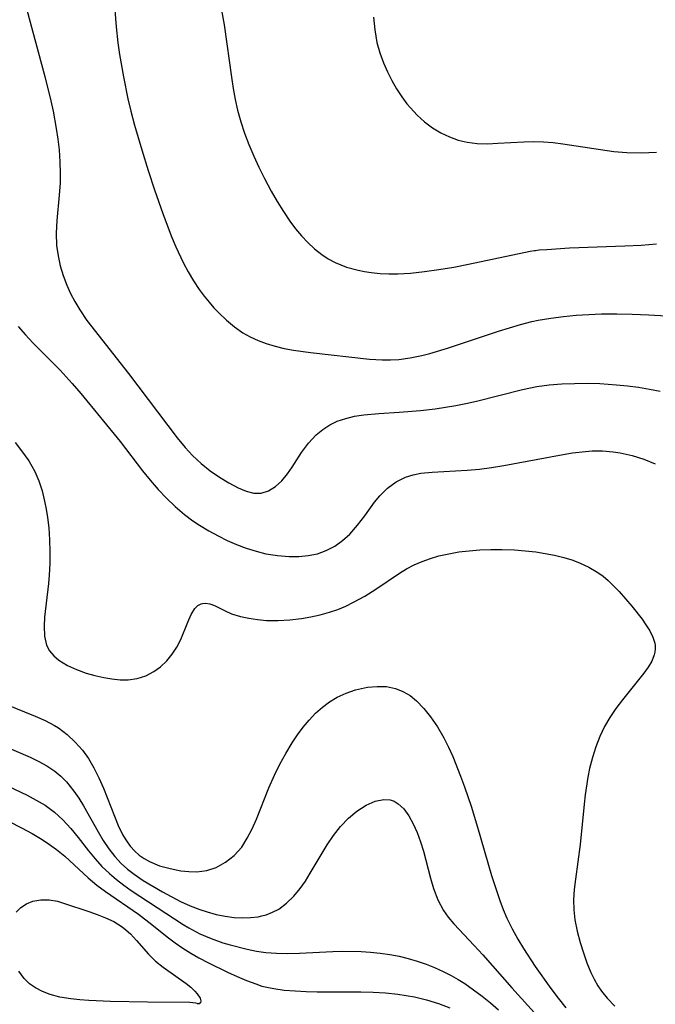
# Model space of a CAD drawing. Header units: metres. Extents: x 1073367 to 1082519, y 1569854 to 1574957.
# Tile 520 of 656: x 1077772 to 1077866, y 1573761 to 1573907. Entities that reach past the tile are written whole.
import ezdxf

# ---------------------------------------------------------------- set-up
doc = ezdxf.new("R2010")
doc.units = ezdxf.units.M
doc.layers.add('CGG_CurvaNivelLidar_v1', color=253, linetype='Continuous', lineweight=30)

msp = doc.modelspace()

# ---------------------------------------------------------------- linework, layer by layer
at = {"layer": 'CGG_CurvaNivelLidar_v1'}
for p, q in [((1077800.726, 1573915.715, 72.5), (1077802.4337, 1573906.2099, 72.5)), ((1077785.8394, 1573913.5006, 72), (1077786.4195, 1573905.9109, 72)), ((1077772.1931, 1573912.1251, 71.5), (1077775.8833, 1573898.5257, 71.5)), ((1077824.5646, 1573907.3587, 73), (1077824.7533, 1573905.4439, 73)), ((1077786.4195, 1573905.9109, 72), (1077786.6881, 1573903.5362, 72)), ((1077802.4337, 1573906.2099, 72.5), (1077802.8499, 1573903.3878, 72.5)), ((1077824.7533, 1573905.4439, 73), (1077825.0813, 1573903.5724, 73)), ((1077786.6881, 1573903.5362, 72), (1077786.9402, 1573901.7872, 72)), ((1077802.8499, 1573903.3878, 72.5), (1077803.5058, 1573898.4562, 72.5)), ((1077825.0813, 1573903.5724, 73), (1077825.5052, 1573902.0545, 73)), ((1077786.9402, 1573901.7872, 72), (1077787.506, 1573898.5085, 72)), ((1077825.5052, 1573902.0545, 73), (1077826.0487, 1573900.5722, 73)), ((1077826.0487, 1573900.5722, 73), (1077826.6257, 1573899.2523, 73)), ((1077775.8833, 1573898.5257, 71.5), (1077776.7673, 1573894.9599, 71.5)), ((1077787.506, 1573898.5085, 72), (1077788.1797, 1573895.2464, 72)), ((1077803.5058, 1573898.4562, 72.5), (1077803.7631, 1573896.7804, 72.5)), ((1077826.6257, 1573899.2523, 73), (1077827.2724, 1573897.9643, 73)), ((1077827.2724, 1573897.9643, 73), (1077827.9864, 1573896.7157, 73)), ((1077803.7631, 1573896.7804, 72.5), (1077804.0582, 1573895.1586, 72.5)), ((1077827.9864, 1573896.7157, 73), (1077828.7692, 1573895.5169, 73)), ((1077828.7692, 1573895.5169, 73), (1077829.5213, 1573894.5081, 73)), ((1077776.7673, 1573894.9599, 71.5), (1077777.0975, 1573893.4211, 71.5)), ((1077788.1797, 1573895.2464, 72), (1077788.6092, 1573893.4331, 72)), ((1077804.0582, 1573895.1586, 72.5), (1077804.4177, 1573893.5531, 72.5)), ((1077829.5213, 1573894.5081, 73), (1077830.026, 1573893.8986, 73)), ((1077777.0975, 1573893.4211, 71.5), (1077777.5591, 1573890.8524, 71.5)), ((1077788.6092, 1573893.4331, 72), (1077789.1593, 1573891.3451, 72)), ((1077804.4177, 1573893.5531, 72.5), (1077804.8969, 1573891.8437, 72.5)), ((1077830.026, 1573893.8986, 73), (1077831.0452, 1573892.8216, 73)), ((1077831.0452, 1573892.8216, 73), (1077832.1456, 1573891.8404, 73)), ((1077789.1593, 1573891.3451, 72), (1077790.2286, 1573887.6755, 72)), ((1077804.8969, 1573891.8437, 72.5), (1077805.4615, 1573890.1575, 72.5)), ((1077832.1456, 1573891.8404, 73), (1077833.3173, 1573890.9625, 73)), ((1077777.5591, 1573890.8524, 71.5), (1077777.7903, 1573889.2709, 71.5)), ((1077805.4615, 1573890.1575, 72.5), (1077806.1143, 1573888.4522, 72.5)), ((1077833.3173, 1573890.9625, 73), (1077834.555, 1573890.2016, 73)), ((1077834.555, 1573890.2016, 73), (1077835.81, 1573889.5944, 73)), ((1077777.7903, 1573889.2709, 71.5), (1077777.9735, 1573887.6895, 71.5)), ((1077806.1143, 1573888.4522, 72.5), (1077806.8286, 1573886.7672, 72.5)), ((1077835.81, 1573889.5944, 73), (1077837.1146, 1573889.1224, 73)), ((1077837.1146, 1573889.1224, 73), (1077838.4613, 1573888.7992, 73)), ((1077838.4613, 1573888.7992, 73), (1077839.9443, 1573888.627, 73)), ((1077839.9443, 1573888.627, 73), (1077841.4588, 1573888.5939, 73)), ((1077841.4588, 1573888.5939, 73), (1077842.9964, 1573888.6509, 73)), ((1077842.9964, 1573888.6509, 73), (1077846.8153, 1573888.8926, 73)), ((1077846.8153, 1573888.8926, 73), (1077848.3014, 1573888.923, 73)), ((1077848.3014, 1573888.923, 73), (1077849.7283, 1573888.8745, 73)), ((1077849.7283, 1573888.8745, 73), (1077851.1593, 1573888.7586, 73)), ((1077851.1593, 1573888.7586, 73), (1077852.5936, 1573888.5914, 73)), ((1077852.5936, 1573888.5914, 73), (1077860.1716, 1573887.4458, 73)), ((1077777.9735, 1573887.6895, 71.5), (1077778.1098, 1573885.9242, 71.5)), ((1077790.2286, 1573887.6755, 72), (1077791.1807, 1573884.6065, 72)), ((1077806.8286, 1573886.7672, 72.5), (1077807.5945, 1573885.1018, 72.5)), ((1077860.1716, 1573887.4458, 73), (1077862.0955, 1573887.2822, 73)), ((1077862.0955, 1573887.2822, 73), (1077864.2341, 1573887.2433, 73)), ((1077864.2341, 1573887.2433, 73), (1077866.4787, 1573887.3578, 73)), ((1077778.1098, 1573885.9242, 71.5), (1077778.1601, 1573884.1645, 71.5)), ((1077778.1601, 1573884.1645, 71.5), (1077778.1264, 1573882.7728, 71.5)), ((1077791.1807, 1573884.6065, 72), (1077792.1095, 1573881.7506, 72)), ((1077807.5945, 1573885.1018, 72.5), (1077808.4071, 1573883.4581, 72.5)), ((1077778.1264, 1573882.7728, 71.5), (1077777.9881, 1573880.9577, 71.5)), ((1077808.4071, 1573883.4581, 72.5), (1077809.4061, 1573881.5843, 72.5)), ((1077777.9881, 1573880.9577, 71.5), (1077777.6243, 1573877.2172, 71.5)), ((1077792.1095, 1573881.7506, 72), (1077793.3313, 1573878.2536, 72)), ((1077809.4061, 1573881.5843, 72.5), (1077810.285, 1573880.0538, 72.5)), ((1077810.285, 1573880.0538, 72.5), (1077811.2086, 1573878.5612, 72.5)), ((1077793.3313, 1573878.2536, 72), (1077794.6071, 1573874.9551, 72)), ((1077811.2086, 1573878.5612, 72.5), (1077812.1842, 1573877.1187, 72.5)), ((1077777.6243, 1573877.2172, 71.5), (1077777.5419, 1573875.3588, 71.5)), ((1077812.1842, 1573877.1187, 72.5), (1077813.0161, 1573876.0035, 72.5)), ((1077777.5419, 1573875.3588, 71.5), (1077777.6171, 1573873.5234, 71.5)), ((1077813.0161, 1573876.0035, 72.5), (1077813.8946, 1573874.9416, 72.5)), ((1077794.6071, 1573874.9551, 72), (1077795.288, 1573873.3324, 72)), ((1077813.8946, 1573874.9416, 72.5), (1077814.8271, 1573873.9459, 72.5)), ((1077814.8271, 1573873.9459, 72.5), (1077815.8272, 1573873.0251, 72.5)), ((1077864.2092, 1573873.5779, 72.5), (1077866.4696, 1573873.7518, 72.5)), ((1077777.6171, 1573873.5234, 71.5), (1077777.8347, 1573871.9651, 71.5)), ((1077795.288, 1573873.3324, 72), (1077796.3593, 1573871.0097, 72)), ((1077815.8272, 1573873.0251, 72.5), (1077816.8878, 1573872.1936, 72.5)), ((1077816.8878, 1573872.1936, 72.5), (1077817.8651, 1573871.547, 72.5)), ((1077838.6481, 1573870.7261, 72.5), (1077847.7902, 1573872.6481, 72.5)), ((1077847.7902, 1573872.6481, 72.5), (1077848.4104, 1573872.7567, 72.5)), ((1077848.4104, 1573872.7567, 72.5), (1077848.5, 1573872.7465, 72.5)), ((1077848.5, 1573872.7465, 72.5), (1077848.5388, 1573872.7748, 72.5)), ((1077848.5388, 1573872.7748, 72.5), (1077849.1043, 1573872.852, 72.5)), ((1077849.1043, 1573872.852, 72.5), (1077850.2534, 1573872.9434, 72.5)), ((1077850.2534, 1573872.9434, 72.5), (1077853.5792, 1573873.1434, 72.5)), ((1077853.5792, 1573873.1434, 72.5), (1077861.7778, 1573873.4598, 72.5)), ((1077861.7778, 1573873.4598, 72.5), (1077864.2092, 1573873.5779, 72.5)), ((1077777.8347, 1573871.9651, 71.5), (1077778.1639, 1573870.4948, 71.5)), ((1077796.3593, 1573871.0097, 72), (1077797.0946, 1573869.626, 72)), ((1077817.8651, 1573871.547, 72.5), (1077818.889, 1573870.9882, 72.5)), ((1077818.889, 1573870.9882, 72.5), (1077820.5484, 1573870.3178, 72.5)), ((1077836.4639, 1573870.3188, 72.5), (1077838.6481, 1573870.7261, 72.5)), ((1077778.1639, 1573870.4948, 71.5), (1077778.5995, 1573869.0476, 71.5)), ((1077797.0946, 1573869.626, 72), (1077797.892, 1573868.2845, 72)), ((1077820.5484, 1573870.3178, 72.5), (1077822.2945, 1573869.8383, 72.5)), ((1077822.2945, 1573869.8383, 72.5), (1077823.25, 1573869.6484, 72.5)), ((1077823.25, 1573869.6484, 72.5), (1077824.2201, 1573869.4999, 72.5)), ((1077824.2201, 1573869.4999, 72.5), (1077825.5296, 1573869.3638, 72.5)), ((1077825.5296, 1573869.3638, 72.5), (1077826.8552, 1573869.2955, 72.5)), ((1077826.8552, 1573869.2955, 72.5), (1077828.1921, 1573869.2949, 72.5)), ((1077828.1921, 1573869.2949, 72.5), (1077830.0239, 1573869.4074, 72.5)), ((1077830.0239, 1573869.4074, 72.5), (1077832.1082, 1573869.6459, 72.5)), ((1077832.1082, 1573869.6459, 72.5), (1077834.2445, 1573869.9514, 72.5)), ((1077834.2445, 1573869.9514, 72.5), (1077836.4639, 1573870.3188, 72.5)), ((1077778.5995, 1573869.0476, 71.5), (1077779.1356, 1573867.6295, 71.5)), ((1077797.892, 1573868.2845, 72), (1077798.7503, 1573866.9898, 72)), ((1077779.1356, 1573867.6295, 71.5), (1077779.6903, 1573866.4051, 71.5)), ((1077779.6903, 1573866.4051, 71.5), (1077780.3118, 1573865.2087, 71.5)), ((1077798.7503, 1573866.9898, 72), (1077799.4582, 1573866.0236, 72)), ((1077780.3118, 1573865.2087, 71.5), (1077781.0464, 1573863.9619, 71.5)), ((1077799.4582, 1573866.0236, 72), (1077800.2048, 1573865.0943, 72)), ((1077800.2048, 1573865.0943, 72), (1077800.9109, 1573864.2916, 72)), ((1077781.0464, 1573863.9619, 71.5), (1077782.1054, 1573862.42, 71.5)), ((1077800.9109, 1573864.2916, 72), (1077801.6448, 1573863.521, 72)), ((1077801.6448, 1573863.521, 72), (1077802.7693, 1573862.4464, 72)), ((1077782.1054, 1573862.42, 71.5), (1077788.2493, 1573854.5634, 71.5)), ((1077802.7693, 1573862.4464, 72), (1077803.9531, 1573861.4586, 72)), ((1077846.366, 1573861.8202, 72), (1077848.0119, 1573862.2368, 72)), ((1077848.0119, 1573862.2368, 72), (1077848.9672, 1573862.4432, 72)), ((1077848.9672, 1573862.4432, 72), (1077850.8246, 1573862.7675, 72)), ((1077850.8246, 1573862.7675, 72), (1077852.6966, 1573863.0105, 72)), ((1077852.6966, 1573863.0105, 72), (1077854.5795, 1573863.1868, 72)), ((1077854.5795, 1573863.1868, 72), (1077856.4704, 1573863.3057, 72)), ((1077856.4704, 1573863.3057, 72), (1077858.367, 1573863.3716, 72)), ((1077858.367, 1573863.3716, 72), (1077860.5981, 1573863.3765, 72)), ((1077860.5981, 1573863.3765, 72), (1077862.8988, 1573863.3214, 72)), ((1077862.8988, 1573863.3214, 72), (1077865.3548, 1573863.2233, 72)), ((1077865.3548, 1573863.2233, 72), (1077870.3266, 1573862.9512, 72)), ((1077771.9308, 1573861.4948, 71), (1077772.9848, 1573860.2763, 71)), ((1077803.9531, 1573861.4586, 72), (1077805.2089, 1573860.5831, 72)), ((1077805.2089, 1573860.5831, 72), (1077806.3162, 1573859.9584, 72)), ((1077835.553, 1573858.3266, 72), (1077843.1038, 1573860.8359, 72)), ((1077843.1038, 1573860.8359, 72), (1077846.366, 1573861.8202, 72)), ((1077772.9848, 1573860.2763, 71), (1077774.081, 1573859.0911, 71)), ((1077774.081, 1573859.0911, 71), (1077778.1219, 1573855.0324, 71)), ((1077806.3162, 1573859.9584, 72), (1077807.4742, 1573859.4236, 72)), ((1077807.4742, 1573859.4236, 72), (1077808.6745, 1573858.9723, 72)), ((1077808.6745, 1573858.9723, 72), (1077809.9905, 1573858.5778, 72)), ((1077809.9905, 1573858.5778, 72), (1077811.3369, 1573858.2602, 72)), ((1077811.3369, 1573858.2602, 72), (1077812.7059, 1573858.0087, 72)), ((1077812.7059, 1573858.0087, 72), (1077815.248, 1573857.663, 72)), ((1077815.248, 1573857.663, 72), (1077823.9944, 1573856.695, 72)), ((1077832.901, 1573857.532, 72), (1077835.553, 1573858.3266, 72)), ((1077823.9944, 1573856.695, 72), (1077825.8618, 1573856.5794, 72)), ((1077825.8618, 1573856.5794, 72), (1077827.0919, 1573856.5716, 72)), ((1077827.0919, 1573856.5716, 72), (1077828.317, 1573856.6367, 72)), ((1077828.317, 1573856.6367, 72), (1077830.0163, 1573856.8641, 72)), ((1077830.0163, 1573856.8641, 72), (1077831.7064, 1573857.221, 72)), ((1077831.7064, 1573857.221, 72), (1077832.901, 1573857.532, 72)), ((1077778.1219, 1573855.0324, 71), (1077779.0551, 1573854.0532, 71)), ((1077779.0551, 1573854.0532, 71), (1077779.9393, 1573853.0788, 71)), ((1077788.2493, 1573854.5634, 71.5), (1077795.4808, 1573845.006, 71.5)), ((1077779.9393, 1573853.0788, 71), (1077781.2068, 1573851.6072, 71)), ((1077839.8461, 1573850.447, 71.5), (1077846.6266, 1573852.182, 71.5)), ((1077846.6266, 1573852.182, 71.5), (1077848.7639, 1573852.611, 71.5)), ((1077848.7639, 1573852.611, 71.5), (1077850.6086, 1573852.8607, 71.5)), ((1077850.6086, 1573852.8607, 71.5), (1077852.4669, 1573853.0148, 71.5)), ((1077852.4669, 1573853.0148, 71.5), (1077854.3346, 1573853.0911, 71.5)), ((1077854.3346, 1573853.0911, 71.5), (1077856.2079, 1573853.1007, 71.5)), ((1077856.2079, 1573853.1007, 71.5), (1077858.0835, 1573853.0488, 71.5)), ((1077858.0835, 1573853.0488, 71.5), (1077860.561, 1573852.8837, 71.5)), ((1077860.561, 1573852.8837, 71.5), (1077862.1923, 1573852.7173, 71.5)), ((1077862.1923, 1573852.7173, 71.5), (1077863.8184, 1573852.5066, 71.5)), ((1077863.8184, 1573852.5066, 71.5), (1077865.4368, 1573852.2484, 71.5)), ((1077865.4368, 1573852.2484, 71.5), (1077867.0442, 1573851.9358, 71.5)), ((1077781.2068, 1573851.6072, 71), (1077787.0156, 1573844.4851, 71)), ((1077838.2674, 1573850.0942, 71.5), (1077839.8461, 1573850.447, 71.5)), ((1077828.3915, 1573848.8267, 71.5), (1077831.5452, 1573849.0876, 71.5)), ((1077831.5452, 1573849.0876, 71.5), (1077833.7127, 1573849.3373, 71.5)), ((1077833.7127, 1573849.3373, 71.5), (1077836.755, 1573849.8034, 71.5)), ((1077836.755, 1573849.8034, 71.5), (1077838.2674, 1573850.0942, 71.5)), ((1077818.0839, 1573846.9329, 71.5), (1077819.1991, 1573847.4803, 71.5)), ((1077819.1991, 1573847.4803, 71.5), (1077820.4523, 1573847.9079, 71.5)), ((1077820.4523, 1573847.9079, 71.5), (1077821.77, 1573848.2089, 71.5)), ((1077821.77, 1573848.2089, 71.5), (1077823.1377, 1573848.4159, 71.5)), ((1077823.1377, 1573848.4159, 71.5), (1077825.3447, 1573848.6236, 71.5)), ((1077825.3447, 1573848.6236, 71.5), (1077828.3915, 1573848.8267, 71.5)), ((1077816.094, 1573845.4643, 71.5), (1077817.0465, 1573846.2562, 71.5)), ((1077817.0465, 1573846.2562, 71.5), (1077818.0839, 1573846.9329, 71.5)), ((1077787.0156, 1573844.4851, 71), (1077790.3511, 1573840.1554, 71)), ((1077795.4808, 1573845.006, 71.5), (1077796.6681, 1573843.5777, 71.5)), ((1077814.9249, 1573844.2078, 71.5), (1077816.094, 1573845.4643, 71.5)), ((1077771.4708, 1573844.3055, 70.5), (1077772.4301, 1573843.1183, 70.5)), ((1077772.4301, 1573843.1183, 70.5), (1077773.4907, 1573841.6171, 70.5)), ((1077796.6681, 1573843.5777, 71.5), (1077797.7517, 1573842.4085, 71.5)), ((1077813.9037, 1573842.8293, 71.5), (1077814.9249, 1573844.2078, 71.5)), ((1077854.046, 1573842.7835, 71), (1077855.9673, 1573843.0132, 71)), ((1077855.9673, 1573843.0132, 71), (1077856.9528, 1573843.0803, 71)), ((1077856.9528, 1573843.0803, 71), (1077858.4711, 1573843.0927, 71)), ((1077858.4711, 1573843.0927, 71), (1077860.0543, 1573842.9668, 71)), ((1077773.4907, 1573841.6171, 70.5), (1077774.3869, 1573840.032, 70.5)), ((1077797.7517, 1573842.4085, 71.5), (1077799.0468, 1573841.1962, 71.5)), ((1077812.5378, 1573840.6916, 71.5), (1077813.9037, 1573842.8293, 71.5)), ((1077843.8928, 1573840.9121, 71), (1077852.1173, 1573842.4655, 71)), ((1077852.1173, 1573842.4655, 71), (1077854.046, 1573842.7835, 71)), ((1077860.0543, 1573842.9668, 71), (1077861.1176, 1573842.8039, 71)), ((1077861.1176, 1573842.8039, 71), (1077862.8818, 1573842.4022, 71)), ((1077862.8818, 1573842.4022, 71), (1077864.6171, 1573841.8584, 71)), ((1077864.6171, 1573841.8584, 71), (1077866.3177, 1573841.1849, 71)), ((1077790.3511, 1573840.1554, 71), (1077791.4719, 1573838.7378, 71)), ((1077799.0468, 1573841.1962, 71.5), (1077800.387, 1573840.1259, 71.5)), ((1077800.387, 1573840.1259, 71.5), (1077801.7589, 1573839.1725, 71.5)), ((1077811.8432, 1573839.6843, 71.5), (1077812.5378, 1573840.6916, 71.5)), ((1077833.241, 1573839.955, 71), (1077838.4646, 1573840.2083, 71)), ((1077838.4646, 1573840.2083, 71), (1077840.245, 1573840.3769, 71)), ((1077840.245, 1573840.3769, 71), (1077842.039, 1573840.6135, 71)), ((1077842.039, 1573840.6135, 71), (1077843.8928, 1573840.9121, 71)), ((1077774.3869, 1573840.032, 70.5), (1077774.981, 1573838.6263, 70.5)), ((1077791.4719, 1573838.7378, 71), (1077792.6397, 1573837.3672, 71)), ((1077801.7589, 1573839.1725, 71.5), (1077803.1303, 1573838.332, 71.5)), ((1077810.0244, 1573837.7922, 71.5), (1077810.9731, 1573838.651, 71.5)), ((1077810.9731, 1573838.651, 71.5), (1077811.8432, 1573839.6843, 71.5)), ((1077827.922, 1573838.4771, 71), (1077829.3161, 1573839.1842, 71)), ((1077829.3161, 1573839.1842, 71), (1077830.4198, 1573839.5375, 71)), ((1077830.4198, 1573839.5375, 71), (1077831.5776, 1573839.7713, 71)), ((1077831.5776, 1573839.7713, 71), (1077833.241, 1573839.955, 71)), ((1077774.981, 1573838.6263, 70.5), (1077775.454, 1573837.1614, 70.5)), ((1077792.6397, 1573837.3672, 71), (1077793.8777, 1573836.0636, 71)), ((1077803.1303, 1573838.332, 71.5), (1077804.5105, 1573837.6009, 71.5)), ((1077804.5105, 1573837.6009, 71.5), (1077805.6888, 1573837.1163, 71.5)), ((1077809.0068, 1573837.1616, 71.5), (1077810.0244, 1573837.7922, 71.5)), ((1077825.5026, 1573836.4226, 71), (1077826.6489, 1573837.5423, 71)), ((1077826.6489, 1573837.5423, 71), (1077827.922, 1573838.4771, 71)), ((1077775.454, 1573837.1614, 70.5), (1077775.8359, 1573835.6524, 70.5)), ((1077793.8777, 1573836.0636, 71), (1077795.1826, 1573834.8329, 71)), ((1077805.6888, 1573837.1163, 71.5), (1077806.8302, 1573836.8358, 71.5)), ((1077806.8302, 1573836.8358, 71.5), (1077807.9267, 1573836.8273, 71.5)), ((1077807.9267, 1573836.8273, 71.5), (1077809.0068, 1573837.1616, 71.5)), ((1077824.7277, 1573835.4865, 71), (1077825.5026, 1573836.4226, 71)), ((1077775.8359, 1573835.6524, 70.5), (1077776.0871, 1573834.436, 70.5)), ((1077776.0871, 1573834.436, 70.5), (1077776.29, 1573833.2021, 70.5)), ((1077795.1826, 1573834.8329, 71), (1077796.55, 1573833.6794, 71)), ((1077823.2677, 1573833.4877, 71), (1077824.7277, 1573835.4865, 71)), ((1077776.29, 1573833.2021, 70.5), (1077776.4666, 1573831.6645, 70.5)), ((1077796.55, 1573833.6794, 71), (1077797.816, 1573832.7308, 71)), ((1077822.1984, 1573832.0863, 71), (1077823.2677, 1573833.4877, 71)), ((1077776.4666, 1573831.6645, 70.5), (1077776.5844, 1573829.915, 70.5)), ((1077797.816, 1573832.7308, 71), (1077798.7938, 1573832.0771, 71)), ((1077798.7938, 1573832.0771, 71), (1077800.1495, 1573831.253, 71)), ((1077821.0349, 1573830.7736, 71), (1077822.1984, 1573832.0863, 71)), ((1077776.5844, 1573829.915, 70.5), (1077776.6284, 1573828.1566, 70.5)), ((1077800.1495, 1573831.253, 71), (1077801.5403, 1573830.4881, 71)), ((1077801.5403, 1573830.4881, 71), (1077802.8942, 1573829.8155, 71)), ((1077819.9708, 1573829.8003, 71), (1077821.0349, 1573830.7736, 71)), ((1077802.8942, 1573829.8155, 71), (1077804.2723, 1573829.2078, 71)), ((1077804.2723, 1573829.2078, 71), (1077805.7078, 1573828.6648, 71)), ((1077805.7078, 1573828.6648, 71), (1077807.1615, 1573828.2105, 71)), ((1077817.5702, 1573828.307, 71), (1077818.816, 1573828.9669, 71)), ((1077818.816, 1573828.9669, 71), (1077819.9708, 1573829.8003, 71)), ((1077838.7251, 1573828.3019, 70.5), (1077840.3321, 1573828.4228, 70.5)), ((1077840.3321, 1573828.4228, 70.5), (1077841.9521, 1573828.4784, 70.5)), ((1077841.9521, 1573828.4784, 70.5), (1077843.5791, 1573828.4749, 70.5)), ((1077843.5791, 1573828.4749, 70.5), (1077845.4457, 1573828.4038, 70.5)), ((1077776.6284, 1573828.1566, 70.5), (1077776.6044, 1573826.4003, 70.5)), ((1077807.1615, 1573828.2105, 71), (1077808.628, 1573827.856, 71)), ((1077808.628, 1573827.856, 71), (1077810.3597, 1573827.5818, 71)), ((1077810.3597, 1573827.5818, 71), (1077812.0819, 1573827.4538, 71)), ((1077812.0819, 1573827.4538, 71), (1077813.5035, 1573827.4586, 71)), ((1077813.5035, 1573827.4586, 71), (1077814.8917, 1573827.5823, 71)), ((1077814.8917, 1573827.5823, 71), (1077816.2654, 1573827.8572, 71)), ((1077816.2654, 1573827.8572, 71), (1077817.5702, 1573828.307, 71)), ((1077831.7827, 1573826.7084, 70.5), (1077832.9989, 1573827.1437, 70.5)), ((1077832.9989, 1573827.1437, 70.5), (1077834.2551, 1573827.5187, 70.5)), ((1077834.2551, 1573827.5187, 70.5), (1077835.7155, 1573827.8591, 70.5)), ((1077835.7155, 1573827.8591, 70.5), (1077837.208, 1573828.1173, 70.5)), ((1077837.208, 1573828.1173, 70.5), (1077838.7251, 1573828.3019, 70.5)), ((1077845.4457, 1573828.4038, 70.5), (1077847.0393, 1573828.2881, 70.5)), ((1077847.0393, 1573828.2881, 70.5), (1077848.6215, 1573828.1166, 70.5)), ((1077848.6215, 1573828.1166, 70.5), (1077850.0223, 1573827.9086, 70.5)), ((1077850.0223, 1573827.9086, 70.5), (1077851.4013, 1573827.6413, 70.5)), ((1077851.4013, 1573827.6413, 70.5), (1077852.7507, 1573827.3043, 70.5)), ((1077852.7507, 1573827.3043, 70.5), (1077853.9252, 1573826.9358, 70.5)), ((1077776.6044, 1573826.4003, 70.5), (1077776.5137, 1573824.6576, 70.5)), ((1077828.4065, 1573824.9659, 70.5), (1077829.4783, 1573825.6254, 70.5)), ((1077829.4783, 1573825.6254, 70.5), (1077830.6062, 1573826.2059, 70.5)), ((1077830.6062, 1573826.2059, 70.5), (1077831.7827, 1573826.7084, 70.5)), ((1077853.9252, 1573826.9358, 70.5), (1077855.0646, 1573826.5063, 70.5)), ((1077855.0646, 1573826.5063, 70.5), (1077856.4801, 1573825.8582, 70.5)), ((1077856.4801, 1573825.8582, 70.5), (1077857.8028, 1573825.0831, 70.5)), ((1077776.5137, 1573824.6576, 70.5), (1077776.409, 1573823.442, 70.5)), ((1077824.9013, 1573822.5903, 70.5), (1077828.4065, 1573824.9659, 70.5)), ((1077857.8028, 1573825.0831, 70.5), (1077858.5852, 1573824.5113, 70.5)), ((1077858.5852, 1573824.5113, 70.5), (1077859.3269, 1573823.8865, 70.5)), ((1077776.409, 1573823.442, 70.5), (1077775.8391, 1573818.4555, 70.5)), ((1077823.2881, 1573821.5788, 70.5), (1077824.9013, 1573822.5903, 70.5)), ((1077859.3269, 1573823.8865, 70.5), (1077859.9887, 1573823.2672, 70.5)), ((1077859.9887, 1573823.2672, 70.5), (1077860.9812, 1573822.246, 70.5)), ((1077821.6202, 1573820.6519, 70.5), (1077823.2881, 1573821.5788, 70.5)), ((1077860.9812, 1573822.246, 70.5), (1077861.9249, 1573821.1852, 70.5)), ((1077861.9249, 1573821.1852, 70.5), (1077862.8214, 1573820.107, 70.5)), ((1077797.5615, 1573818.8311, 70.5), (1077798.1039, 1573819.7314, 70.5)), ((1077798.1039, 1573819.7314, 70.5), (1077798.5449, 1573820.1844, 70.5)), ((1077798.5449, 1573820.1844, 70.5), (1077799.0258, 1573820.4421, 70.5)), ((1077799.0258, 1573820.4421, 70.5), (1077799.211, 1573820.4928, 70.5)), ((1077799.211, 1573820.4928, 70.5), (1077799.6714, 1573820.5306, 70.5)), ((1077799.6714, 1573820.5306, 70.5), (1077800.3326, 1573820.4166, 70.5)), ((1077800.3326, 1573820.4166, 70.5), (1077801.0262, 1573820.1592, 70.5)), ((1077801.0262, 1573820.1592, 70.5), (1077802.5917, 1573819.3752, 70.5)), ((1077819.2593, 1573819.6, 70.5), (1077820.4531, 1573820.0935, 70.5)), ((1077820.4531, 1573820.0935, 70.5), (1077821.6202, 1573820.6519, 70.5)), ((1077862.8214, 1573820.107, 70.5), (1077864.3459, 1573818.1439, 70.5)), ((1077775.8391, 1573818.4555, 70.5), (1077775.7595, 1573817.1393, 70.5)), ((1077797.0675, 1573817.7162, 70.5), (1077797.5615, 1573818.8311, 70.5)), ((1077802.5917, 1573819.3752, 70.5), (1077803.5121, 1573818.9669, 70.5)), ((1077803.5121, 1573818.9669, 70.5), (1077804.8763, 1573818.559, 70.5)), ((1077804.8763, 1573818.559, 70.5), (1077806.0796, 1573818.3003, 70.5)), ((1077806.0796, 1573818.3003, 70.5), (1077807.3652, 1573818.0991, 70.5)), ((1077812.1935, 1573818.0419, 70.5), (1077813.8927, 1573818.2534, 70.5)), ((1077813.8927, 1573818.2534, 70.5), (1077815.2845, 1573818.4921, 70.5)), ((1077815.2845, 1573818.4921, 70.5), (1077816.6709, 1573818.7952, 70.5)), ((1077816.6709, 1573818.7952, 70.5), (1077818.042, 1573819.1769, 70.5)), ((1077818.042, 1573819.1769, 70.5), (1077819.2593, 1573819.6, 70.5)), ((1077775.7595, 1573817.1393, 70.5), (1077775.8061, 1573815.6311, 70.5)), ((1077796.0212, 1573815.1657, 70.5), (1077797.0675, 1573817.7162, 70.5)), ((1077807.3652, 1573818.0991, 70.5), (1077808.7136, 1573817.9726, 70.5)), ((1077808.7136, 1573817.9726, 70.5), (1077810.4326, 1573817.9407, 70.5)), ((1077810.4326, 1573817.9407, 70.5), (1077812.1935, 1573818.0419, 70.5)), ((1077864.3459, 1573818.1439, 70.5), (1077864.9243, 1573817.3323, 70.5)), ((1077864.9243, 1573817.3323, 70.5), (1077865.4979, 1573816.4188, 70.5)), ((1077775.8061, 1573815.6311, 70.5), (1077776.1334, 1573814.2839, 70.5)), ((1077865.4979, 1573816.4188, 70.5), (1077865.9478, 1573815.5148, 70.5)), ((1077865.9478, 1573815.5148, 70.5), (1077866.2353, 1573814.6177, 70.5)), ((1077776.1334, 1573814.2839, 70.5), (1077776.5846, 1573813.468, 70.5)), ((1077794.7541, 1573812.9615, 70.5), (1077795.4389, 1573814.0139, 70.5)), ((1077795.4389, 1573814.0139, 70.5), (1077796.0212, 1573815.1657, 70.5)), ((1077866.2353, 1573814.6177, 70.5), (1077866.2967, 1573814.244, 70.5)), ((1077866.2967, 1573814.244, 70.5), (1077866.3162, 1573813.7688, 70.5)), ((1077776.5846, 1573813.468, 70.5), (1077777.2056, 1573812.7375, 70.5)), ((1077777.2056, 1573812.7375, 70.5), (1077777.9666, 1573812.0876, 70.5)), ((1077793.9479, 1573811.9866, 70.5), (1077794.7541, 1573812.9615, 70.5)), ((1077866.1596, 1573812.854, 70.5), (1077865.7936, 1573811.9568, 70.5)), ((1077866.2651, 1573813.2917, 70.5), (1077866.1596, 1573812.854, 70.5)), ((1077866.3162, 1573813.7688, 70.5), (1077866.2651, 1573813.2917, 70.5)), ((1077777.9666, 1573812.0876, 70.5), (1077779.2221, 1573811.3037, 70.5)), ((1077779.2221, 1573811.3037, 70.5), (1077780.549, 1573810.6859, 70.5)), ((1077792.0101, 1573810.3805, 70.5), (1077793.0311, 1573811.1157, 70.5)), ((1077793.0311, 1573811.1157, 70.5), (1077793.9479, 1573811.9866, 70.5)), ((1077865.2657, 1573811.0559, 70.5), (1077864.6177, 1573810.1456, 70.5)), ((1077865.7936, 1573811.9568, 70.5), (1077865.2657, 1573811.0559, 70.5)), ((1077780.549, 1573810.6859, 70.5), (1077781.9723, 1573810.1756, 70.5)), ((1077781.9723, 1573810.1756, 70.5), (1077783.2728, 1573809.8139, 70.5)), ((1077783.2728, 1573809.8139, 70.5), (1077784.5922, 1573809.5209, 70.5)), ((1077784.5922, 1573809.5209, 70.5), (1077785.8191, 1573809.3067, 70.5)), ((1077789.5569, 1573809.381, 70.5), (1077790.8244, 1573809.7839, 70.5)), ((1077790.8244, 1573809.7839, 70.5), (1077792.0101, 1573810.3805, 70.5)), ((1077864.6177, 1573810.1456, 70.5), (1077861.4374, 1573806.203, 70.5)), ((1077785.8191, 1573809.3067, 70.5), (1077787.0356, 1573809.1795, 70.5)), ((1077787.0356, 1573809.1795, 70.5), (1077788.2365, 1573809.1815, 70.5)), ((1077788.2365, 1573809.1815, 70.5), (1077789.5569, 1573809.381, 70.5)), ((1077821.8901, 1573807.6786, 70), (1077823.6622, 1573808.0616, 70)), ((1077823.6622, 1573808.0616, 70), (1077825.0856, 1573808.2006, 70)), ((1077825.0856, 1573808.2006, 70), (1077826.4763, 1573808.1614, 70)), ((1077826.4763, 1573808.1614, 70), (1077827.8108, 1573807.9016, 70)), ((1077818.0601, 1573805.9258, 70), (1077819.1742, 1573806.5967, 70)), ((1077819.1742, 1573806.5967, 70), (1077820.5112, 1573807.2137, 70)), ((1077820.5112, 1573807.2137, 70), (1077821.8901, 1573807.6786, 70)), ((1077827.8108, 1573807.9016, 70), (1077828.9263, 1573807.457, 70)), ((1077828.9263, 1573807.457, 70), (1077829.9746, 1573806.83, 70)), ((1077829.9746, 1573806.83, 70), (1077830.9498, 1573806.0462, 70)), ((1077769.9505, 1573805.6341, 70), (1077774.4609, 1573803.7988, 70)), ((1077815.9827, 1573804.2202, 70), (1077817.003, 1573805.1386, 70)), ((1077817.003, 1573805.1386, 70), (1077818.0601, 1573805.9258, 70)), ((1077830.9498, 1573806.0462, 70), (1077832.0165, 1573804.935, 70)), ((1077861.4374, 1573806.203, 70.5), (1077860.4862, 1573804.933, 70.5)), ((1077774.4609, 1573803.7988, 70), (1077775.9215, 1573803.1427, 70)), ((1077815.0245, 1573803.2076, 70), (1077815.9827, 1573804.2202, 70)), ((1077832.0165, 1573804.935, 70), (1077833.0044, 1573803.6827, 70)), ((1077833.0044, 1573803.6827, 70), (1077834.0338, 1573802.1831, 70)), ((1077860.4862, 1573804.933, 70.5), (1077859.594, 1573803.6122, 70.5)), ((1077775.9215, 1573803.1427, 70), (1077777.3166, 1573802.3931, 70)), ((1077777.3166, 1573802.3931, 70), (1077777.8739, 1573802.0404, 70)), ((1077814.1373, 1573802.1342, 70), (1077815.0245, 1573803.2076, 70)), ((1077834.0338, 1573802.1831, 70), (1077834.9821, 1573800.5807, 70)), ((1077858.8088, 1573802.2458, 70.5), (1077858.1107, 1573800.7712, 70.5)), ((1077859.594, 1573803.6122, 70.5), (1077858.8088, 1573802.2458, 70.5)), ((1077777.8739, 1573802.0404, 70), (1077779.1687, 1573801.0658, 70)), ((1077779.1687, 1573801.0658, 70), (1077780.3559, 1573799.9574, 70)), ((1077812.5099, 1573799.8153, 70), (1077813.3005, 1573800.9996, 70)), ((1077813.3005, 1573800.9996, 70), (1077814.1373, 1573802.1342, 70)), ((1077858.1107, 1573800.7712, 70.5), (1077857.5083, 1573799.2379, 70.5)), ((1077780.3559, 1573799.9574, 70), (1077781.4339, 1573798.7327, 70)), ((1077811.5732, 1573798.263, 70), (1077812.5099, 1573799.8153, 70)), ((1077834.9821, 1573800.5807, 70), (1077835.6725, 1573799.2191, 70)), ((1077770.2473, 1573799.1912, 69.5), (1077773.692, 1573797.7016, 69.5)), ((1077781.4339, 1573798.7327, 70), (1077782.317, 1573797.5188, 70)), ((1077810.7002, 1573796.6626, 70), (1077811.5732, 1573798.263, 70)), ((1077835.6725, 1573799.2191, 70), (1077836.307, 1573797.8091, 70)), ((1077836.307, 1573797.8091, 70), (1077837.4637, 1573794.8947, 70)), ((1077857.5083, 1573799.2379, 70.5), (1077856.9969, 1573797.658, 70.5)), ((1077773.692, 1573797.7016, 69.5), (1077774.9693, 1573797.0924, 69.5)), ((1077774.9693, 1573797.0924, 69.5), (1077776.1917, 1573796.4209, 69.5)), ((1077776.1917, 1573796.4209, 69.5), (1077777.3378, 1573795.6557, 69.5)), ((1077782.317, 1573797.5188, 70), (1077783.1552, 1573796.1136, 70)), ((1077809.8891, 1573795.0268, 70), (1077810.7002, 1573796.6626, 70)), ((1077856.9969, 1573797.658, 70.5), (1077856.5769, 1573796.0402, 70.5)), ((1077777.3378, 1573795.6557, 69.5), (1077778.2576, 1573794.8913, 69.5)), ((1077778.2576, 1573794.8913, 69.5), (1077779.1006, 1573794.0381, 69.5)), ((1077783.1552, 1573796.1136, 70), (1077783.896, 1573794.6373, 70)), ((1077809.0521, 1573793.1534, 70), (1077809.8891, 1573795.0268, 70)), ((1077837.4637, 1573794.8947, 70), (1077838.0301, 1573793.3396, 70)), ((1077856.5769, 1573796.0402, 70.5), (1077856.3146, 1573794.7618, 70.5)), ((1077779.1006, 1573794.0381, 69.5), (1077780.1867, 1573792.6747, 69.5)), ((1077783.896, 1573794.6373, 70), (1077784.568, 1573793.1166, 70)), ((1077856.3146, 1573794.7618, 70.5), (1077855.9123, 1573792.1099, 70.5)), ((1077770.4368, 1573793.409, 69), (1077773.2417, 1573792.066, 69)), ((1077773.2417, 1573792.066, 69), (1077774.6012, 1573791.3612, 69)), ((1077780.1867, 1573792.6747, 69.5), (1077780.9025, 1573791.617, 69.5)), ((1077784.568, 1573793.1166, 70), (1077786.7556, 1573787.5971, 70)), ((1077807.2142, 1573788.5351, 70), (1077809.0521, 1573793.1534, 70)), ((1077838.0301, 1573793.3396, 70), (1077839.0169, 1573790.4418, 70)), ((1077855.9123, 1573792.1099, 70.5), (1077855.7566, 1573790.7432, 70.5)), ((1077774.6012, 1573791.3612, 69), (1077775.9035, 1573790.5889, 69)), ((1077775.9035, 1573790.5889, 69), (1077777.3142, 1573789.5619, 69)), ((1077780.9025, 1573791.617, 69.5), (1077781.581, 1573790.5163, 69.5)), ((1077781.581, 1573790.5163, 69.5), (1077783.76, 1573786.6726, 69.5)), ((1077822.1098, 1573789.7295, 69.5), (1077823.4548, 1573790.5898, 69.5)), ((1077823.4548, 1573790.5898, 69.5), (1077824.8036, 1573791.1846, 69.5)), ((1077824.8036, 1573791.1846, 69.5), (1077826.1129, 1573791.4507, 69.5)), ((1077826.1129, 1573791.4507, 69.5), (1077827.0465, 1573791.3814, 69.5)), ((1077827.0465, 1573791.3814, 69.5), (1077827.6415, 1573791.1782, 69.5)), ((1077827.6415, 1573791.1782, 69.5), (1077828.2249, 1573790.8253, 69.5)), ((1077828.2249, 1573790.8253, 69.5), (1077829.0468, 1573790.0397, 69.5)), ((1077855.7566, 1573790.7432, 70.5), (1077855.1867, 1573784.7902, 70.5)), ((1077767.0704, 1573789.9409, 68.5), (1077772.4256, 1573787.2443, 68.5)), ((1077777.3142, 1573789.5619, 69), (1077778.5616, 1573788.4079, 69)), ((1077820.847, 1573788.6792, 69.5), (1077822.1098, 1573789.7295, 69.5)), ((1077829.0468, 1573790.0397, 69.5), (1077829.7774, 1573789.0276, 69.5)), ((1077839.0169, 1573790.4418, 70), (1077839.9919, 1573787.3568, 70)), ((1077778.5616, 1573788.4079, 69), (1077779.7111, 1573787.1374, 69)), ((1077786.7556, 1573787.5971, 70), (1077787.4408, 1573786.1781, 70)), ((1077806.5748, 1573787.0735, 70), (1077807.2142, 1573788.5351, 70)), ((1077819.6628, 1573787.4427, 69.5), (1077820.847, 1573788.6792, 69.5)), ((1077829.7774, 1573789.0276, 69.5), (1077830.4297, 1573787.8448, 69.5)), ((1077830.4297, 1573787.8448, 69.5), (1077831.0124, 1573786.5355, 69.5)), ((1077772.4256, 1573787.2443, 68.5), (1077773.9733, 1573786.404, 68.5)), ((1077773.9733, 1573786.404, 68.5), (1077775.4774, 1573785.509, 68.5)), ((1077779.7111, 1573787.1374, 69), (1077780.7979, 1573785.7933, 69)), ((1077783.76, 1573786.6726, 69.5), (1077784.5291, 1573785.3734, 69.5)), ((1077787.4408, 1573786.1781, 70), (1077787.9477, 1573785.3247, 70)), ((1077805.8689, 1573785.6962, 70), (1077806.5748, 1573787.0735, 70)), ((1077817.7048, 1573784.7136, 69.5), (1077818.6457, 1573786.1304, 69.5)), ((1077818.6457, 1573786.1304, 69.5), (1077819.6628, 1573787.4427, 69.5)), ((1077831.0124, 1573786.5355, 69.5), (1077831.5145, 1573785.1831, 69.5)), ((1077839.9919, 1573787.3568, 70), (1077842.055, 1573780.2028, 70)), ((1077775.4774, 1573785.509, 68.5), (1077776.5702, 1573784.7927, 68.5)), ((1077776.5702, 1573784.7927, 68.5), (1077777.6202, 1573784.0283, 68.5)), ((1077780.7979, 1573785.7933, 69), (1077782.3278, 1573783.8222, 69)), ((1077784.5291, 1573785.3734, 69.5), (1077785.3609, 1573784.1231, 69.5)), ((1077787.9477, 1573785.3247, 70), (1077788.5191, 1573784.5358, 70)), ((1077805.0336, 1573784.4047, 70), (1077805.8689, 1573785.6962, 70)), ((1077815.2039, 1573780.5067, 69.5), (1077817.7048, 1573784.7136, 69.5)), ((1077831.5145, 1573785.1831, 69.5), (1077831.9613, 1573783.7726, 69.5)), ((1077855.1867, 1573784.7902, 70.5), (1077854.4814, 1573779.6307, 70.5)), ((1077777.6202, 1573784.0283, 68.5), (1077778.8358, 1573783.0246, 68.5)), ((1077782.3278, 1573783.8222, 69), (1077783.3043, 1573782.6525, 69)), ((1077785.3609, 1573784.1231, 69.5), (1077786.2336, 1573783.0093, 69.5)), ((1077788.5191, 1573784.5358, 70), (1077789.1971, 1573783.7925, 70)), ((1077789.1971, 1573783.7925, 70), (1077789.863, 1573783.2149, 70)), ((1077789.863, 1573783.2149, 70), (1077790.6004, 1573782.7005, 70)), ((1077803.9247, 1573783.1597, 70), (1077805.0336, 1573784.4047, 70)), ((1077831.9613, 1573783.7726, 69.5), (1077833.017, 1573779.7814, 69.5)), ((1077778.8358, 1573783.0246, 68.5), (1077782.3128, 1573779.8516, 68.5)), ((1077783.3043, 1573782.6525, 69), (1077784.339, 1573781.5279, 69)), ((1077786.2336, 1573783.0093, 69.5), (1077787.1977, 1573781.9768, 69.5)), ((1077787.1977, 1573781.9768, 69.5), (1077788.1241, 1573781.1422, 69.5)), ((1077790.6004, 1573782.7005, 70), (1077791.3863, 1573782.2587, 70)), ((1077791.3863, 1573782.2587, 70), (1077792.8676, 1573781.6407, 70)), ((1077801.2439, 1573781.3819, 70), (1077802.6513, 1573782.1425, 70)), ((1077802.6513, 1573782.1425, 70), (1077803.9247, 1573783.1597, 70)), ((1077784.339, 1573781.5279, 69), (1077785.4409, 1573780.4659, 69)), ((1077785.4409, 1573780.4659, 69), (1077786.4738, 1573779.5925, 69)), ((1077788.1241, 1573781.1422, 69.5), (1077789.112, 1573780.3713, 69.5)), ((1077789.112, 1573780.3713, 69.5), (1077790.4608, 1573779.4518, 69.5)), ((1077792.8676, 1573781.6407, 70), (1077794.4237, 1573781.1969, 70)), ((1077794.4237, 1573781.1969, 70), (1077796.0095, 1573780.897, 70)), ((1077796.0095, 1573780.897, 70), (1077797.2169, 1573780.7623, 70)), ((1077797.2169, 1573780.7623, 70), (1077798.414, 1573780.7456, 70)), ((1077798.414, 1573780.7456, 70), (1077799.857, 1573780.9405, 70)), ((1077799.857, 1573780.9405, 70), (1077801.2439, 1573781.3819, 70)), ((1077814.4838, 1573779.363, 69.5), (1077815.2039, 1573780.5067, 69.5)), ((1077782.3128, 1573779.8516, 68.5), (1077783.5927, 1573778.7623, 68.5)), ((1077786.4738, 1573779.5925, 69), (1077787.5543, 1573778.7695, 69)), ((1077790.4608, 1573779.4518, 69.5), (1077791.8662, 1573778.5941, 69.5)), ((1077813.723, 1573778.2748, 69.5), (1077814.4838, 1573779.363, 69.5)), ((1077833.017, 1573779.7814, 69.5), (1077833.4526, 1573778.2638, 69.5)), ((1077842.055, 1573780.2028, 70), (1077842.8172, 1573777.8132, 70)), ((1077854.4814, 1573779.6307, 70.5), (1077854.3065, 1573778.1078, 70.5)), ((1077783.5927, 1573778.7623, 68.5), (1077784.8656, 1573777.8026, 68.5)), ((1077784.8656, 1573777.8026, 68.5), (1077789.7258, 1573774.4346, 68.5)), ((1077787.5543, 1573778.7695, 69), (1077788.6701, 1573777.9847, 69)), ((1077788.6701, 1573777.9847, 69), (1077796.3888, 1573772.9149, 69)), ((1077791.8662, 1573778.5941, 69.5), (1077793.3051, 1573777.7738, 69.5)), ((1077793.3051, 1573777.7738, 69.5), (1077795.9853, 1573776.3505, 69.5)), ((1077812.7512, 1573777.1001, 69.5), (1077813.723, 1573778.2748, 69.5)), ((1077833.4526, 1573778.2638, 69.5), (1077834.0883, 1573776.5827, 69.5)), ((1077842.8172, 1573777.8132, 70), (1077843.2846, 1573776.4669, 70)), ((1077854.3065, 1573778.1078, 70.5), (1077854.2182, 1573776.5971, 70.5)), ((1077772.3182, 1573775.4465, 68), (1077773.151, 1573776.0041, 68)), ((1077773.151, 1573776.0041, 68), (1077774.0785, 1573776.3928, 68)), ((1077774.0785, 1573776.3928, 68), (1077775.2546, 1573776.6002, 68)), ((1077775.2546, 1573776.6002, 68), (1077776.4945, 1573776.5772, 68)), ((1077776.4945, 1573776.5772, 68), (1077777.7575, 1573776.3607, 68)), ((1077777.7575, 1573776.3607, 68), (1077778.8038, 1573776.0593, 68)), ((1077778.8038, 1573776.0593, 68), (1077782.3716, 1573774.8689, 68)), ((1077795.9853, 1573776.3505, 69.5), (1077797.4014, 1573775.6939, 69.5)), ((1077810.5211, 1573775.2122, 69.5), (1077811.6865, 1573776.0668, 69.5)), ((1077811.6865, 1573776.0668, 69.5), (1077812.7512, 1573777.1001, 69.5)), ((1077834.0883, 1573776.5827, 69.5), (1077834.9195, 1573775.0206, 69.5)), ((1077843.2846, 1573776.4669, 70), (1077843.7882, 1573775.1405, 70)), ((1077854.2182, 1573776.5971, 70.5), (1077854.238, 1573775.1011, 70.5)), ((1077771.5996, 1573774.7513, 68), (1077772.3182, 1573775.4465, 68)), ((1077782.3716, 1573774.8689, 68), (1077783.6387, 1573774.4236, 68)), ((1077797.4014, 1573775.6939, 69.5), (1077798.8414, 1573775.1284, 69.5)), ((1077798.8414, 1573775.1284, 69.5), (1077799.9437, 1573774.7771, 69.5)), ((1077799.9437, 1573774.7771, 69.5), (1077801.2722, 1573774.4294, 69.5)), ((1077808.6585, 1573774.3621, 69.5), (1077809.6144, 1573774.7293, 69.5)), ((1077809.6144, 1573774.7293, 69.5), (1077810.5211, 1573775.2122, 69.5)), ((1077834.9195, 1573775.0206, 69.5), (1077835.6489, 1573774.001, 69.5)), ((1077843.7882, 1573775.1405, 70), (1077844.3437, 1573773.8406, 70)), ((1077854.238, 1573775.1011, 70.5), (1077854.3855, 1573773.6298, 70.5)), ((1077783.6387, 1573774.4236, 68), (1077784.8813, 1573773.9327, 68)), ((1077784.8813, 1573773.9327, 68), (1077786.0723, 1573773.3692, 68)), ((1077786.0723, 1573773.3692, 68), (1077787.1801, 1573772.6992, 68)), ((1077789.7258, 1573774.4346, 68.5), (1077791.7056, 1573772.9359, 68.5)), ((1077801.2722, 1573774.4294, 69.5), (1077802.6062, 1573774.1614, 69.5)), ((1077802.6062, 1573774.1614, 69.5), (1077803.9371, 1573773.9843, 69.5)), ((1077803.9371, 1573773.9843, 69.5), (1077805.1409, 1573773.9143, 69.5)), ((1077805.1409, 1573773.9143, 69.5), (1077806.3257, 1573773.9416, 69.5)), ((1077806.3257, 1573773.9416, 69.5), (1077807.4816, 1573774.0783, 69.5)), ((1077807.4816, 1573774.0783, 69.5), (1077808.0322, 1573774.19, 69.5)), ((1077808.0322, 1573774.19, 69.5), (1077808.6585, 1573774.3621, 69.5)), ((1077835.6489, 1573774.001, 69.5), (1077836.4695, 1573773.0345, 69.5)), ((1077836.4695, 1573773.0345, 69.5), (1077839.4857, 1573769.8352, 69.5)), ((1077844.3437, 1573773.8406, 70), (1077845.1129, 1573772.284, 70)), ((1077854.3855, 1573773.6298, 70.5), (1077854.7347, 1573771.932, 70.5)), ((1077787.1801, 1573772.6992, 68), (1077787.5767, 1573772.4048, 68)), ((1077787.5767, 1573772.4048, 68), (1077788.5603, 1573771.5219, 68)), ((1077791.7056, 1573772.9359, 68.5), (1077794.0017, 1573771.095, 68.5)), ((1077796.3888, 1573772.9149, 69), (1077797.2271, 1573772.416, 69)), ((1077797.2271, 1573772.416, 69), (1077798.8534, 1573771.5673, 69)), ((1077798.8534, 1573771.5673, 69), (1077800.532, 1573770.8425, 69)), ((1077845.1129, 1573772.284, 70), (1077845.9565, 1573770.7632, 70)), ((1077854.7347, 1573771.932, 70.5), (1077855.2011, 1573770.2534, 70.5)), ((1077788.5603, 1573771.5219, 68), (1077789.4633, 1573770.5479, 68)), ((1077789.4633, 1573770.5479, 68), (1077791.2285, 1573768.5294, 68)), ((1077794.0017, 1573771.095, 68.5), (1077795.1732, 1573770.2079, 68.5)), ((1077795.1732, 1573770.2079, 68.5), (1077796.3132, 1573769.4236, 68.5)), ((1077800.532, 1573770.8425, 69), (1077802.2574, 1573770.2259, 69)), ((1077802.2574, 1573770.2259, 69), (1077803.351, 1573769.8917, 69)), ((1077845.9565, 1573770.7632, 70), (1077846.7791, 1573769.3842, 70)), ((1077855.2011, 1573770.2534, 70.5), (1077855.6595, 1573768.7524, 70.5)), ((1077796.3132, 1573769.4236, 68.5), (1077797.4871, 1573768.688, 68.5)), ((1077797.4871, 1573768.688, 68.5), (1077798.6881, 1573767.9972, 68.5)), ((1077803.351, 1573769.8917, 69), (1077805.8278, 1573769.259, 69)), ((1077805.8278, 1573769.259, 69), (1077807.2122, 1573768.9856, 69)), ((1077807.2122, 1573768.9856, 69), (1077808.6096, 1573768.7884, 69)), ((1077808.6096, 1573768.7884, 69), (1077810.203, 1573768.6732, 69)), ((1077810.203, 1573768.6732, 69), (1077811.811, 1573768.6499, 69)), ((1077811.811, 1573768.6499, 69), (1077813.6046, 1573768.6973, 69)), ((1077813.6046, 1573768.6973, 69), (1077818.5493, 1573768.9427, 69)), ((1077818.5493, 1573768.9427, 69), (1077819.9504, 1573768.968, 69)), ((1077819.9504, 1573768.968, 69), (1077822.7498, 1573768.9065, 69)), ((1077822.7498, 1573768.9065, 69), (1077824.1015, 1573768.8182, 69)), ((1077824.1015, 1573768.8182, 69), (1077825.5365, 1573768.6786, 69)), ((1077825.5365, 1573768.6786, 69), (1077826.9606, 1573768.4845, 69)), ((1077839.4857, 1573769.8352, 69.5), (1077840.7502, 1573768.4508, 69.5)), ((1077846.7791, 1573769.3842, 70), (1077848.5276, 1573766.6847, 70)), ((1077855.6595, 1573768.7524, 70.5), (1077856.168, 1573767.2643, 70.5)), ((1077791.2285, 1573768.5294, 68), (1077792.2764, 1573767.5083, 68)), ((1077792.2764, 1573767.5083, 68), (1077793.3823, 1573766.6159, 68)), ((1077798.6881, 1573767.9972, 68.5), (1077800.1197, 1573767.2394, 68.5)), ((1077800.1197, 1573767.2394, 68.5), (1077802.9574, 1573765.8536, 68.5)), ((1077826.9606, 1573768.4845, 69), (1077828.3696, 1573768.2243, 69)), ((1077828.3696, 1573768.2243, 69), (1077829.7158, 1573767.8996, 69)), ((1077829.7158, 1573767.8996, 69), (1077831.0428, 1573767.5066, 69)), ((1077831.0428, 1573767.5066, 69), (1077832.349, 1573767.0495, 69)), ((1077840.7502, 1573768.4508, 69.5), (1077845.0509, 1573763.565, 69.5)), ((1077856.168, 1573767.2643, 70.5), (1077856.7587, 1573765.8118, 70.5)), ((1077772.7866, 1573764.9085, 68), (1077772.0042, 1573766.0033, 68)), ((1077793.3823, 1573766.6159, 68), (1077796.7911, 1573764.1984, 68)), ((1077802.9574, 1573765.8536, 68.5), (1077804.3471, 1573765.2192, 68.5)), ((1077832.349, 1573767.0495, 69), (1077833.6181, 1573766.5371, 69)), ((1077833.6181, 1573766.5371, 69), (1077834.8638, 1573765.9686, 69)), ((1077834.8638, 1573765.9686, 69), (1077836.0841, 1573765.3465, 69)), ((1077848.5276, 1573766.6847, 70), (1077850.8477, 1573763.4281, 70)), ((1077856.7587, 1573765.8118, 70.5), (1077857.2532, 1573764.804, 70.5)), ((1077773.5823, 1573764.1586, 68), (1077772.7866, 1573764.9085, 68)), ((1077804.3471, 1573765.2192, 68.5), (1077805.7325, 1573764.6324, 68.5)), ((1077805.7325, 1573764.6324, 68.5), (1077807.1125, 1573764.1115, 68.5)), ((1077836.0841, 1573765.3465, 69), (1077837.1014, 1573764.7744, 69)), ((1077837.1014, 1573764.7744, 69), (1077838.095, 1573764.1605, 69)), ((1077857.2532, 1573764.804, 70.5), (1077857.8135, 1573763.8365, 70.5)), ((1077774.5059, 1573763.526, 68), (1077773.5823, 1573764.1586, 68)), ((1077775.5312, 1573763.0003, 68), (1077774.5059, 1573763.526, 68)), ((1077776.6379, 1573762.577, 68), (1077775.5312, 1573763.0003, 68)), ((1077796.7911, 1573764.1984, 68), (1077797.5086, 1573763.6195, 68)), ((1077797.5086, 1573763.6195, 68), (1077798.105, 1573763.0639, 68)), ((1077798.105, 1573763.0639, 68), (1077798.4533, 1573762.6769, 68)), ((1077807.1125, 1573764.1115, 68.5), (1077808.0396, 1573763.813, 68.5)), ((1077808.0396, 1573763.813, 68.5), (1077808.9929, 1573763.5735, 68.5)), ((1077808.9929, 1573763.5735, 68.5), (1077809.7967, 1573763.4206, 68.5)), ((1077809.7967, 1573763.4206, 68.5), (1077811.3527, 1573763.2107, 68.5)), ((1077811.3527, 1573763.2107, 68.5), (1077812.9512, 1573763.0793, 68.5)), ((1077812.9512, 1573763.0793, 68.5), (1077814.5818, 1573763.0063, 68.5)), ((1077814.5818, 1573763.0063, 68.5), (1077816.2359, 1573762.9751, 68.5)), ((1077816.2359, 1573762.9751, 68.5), (1077822.6879, 1573762.9684, 68.5)), ((1077822.6879, 1573762.9684, 68.5), (1077824.5255, 1573762.9167, 68.5)), ((1077824.5255, 1573762.9167, 68.5), (1077826.356, 1573762.8097, 68.5)), ((1077826.356, 1573762.8097, 68.5), (1077828.1725, 1573762.6243, 68.5)), ((1077838.095, 1573764.1605, 69), (1077839.3904, 1573763.2692, 69)), ((1077839.3904, 1573763.2692, 69), (1077840.6536, 1573762.321, 69)), ((1077845.0509, 1573763.565, 69.5), (1077852.3785, 1573755.5299, 69.5)), ((1077850.8477, 1573763.4281, 70), (1077851.9463, 1573761.999, 70)), ((1077857.8135, 1573763.8365, 70.5), (1077858.3359, 1573763.0633, 70.5)), ((1077858.3359, 1573763.0633, 70.5), (1077859.1638, 1573762.0194, 70.5)), ((1077778.1145, 1573762.1844, 68), (1077776.6379, 1573762.577, 68)), ((1077779.7356, 1573761.9056, 68), (1077778.1145, 1573762.1844, 68)), ((1077781.0445, 1573761.7589, 68), (1077779.7356, 1573761.9056, 68)), ((1077782.3996, 1573761.6582, 68), (1077781.0445, 1573761.7589, 68)), ((1077785.6208, 1573761.5346, 68), (1077782.3996, 1573761.6582, 68)), ((1077791.0661, 1573761.4205, 68), (1077785.6208, 1573761.5346, 68)), ((1077797.3748, 1573761.3558, 68), (1077791.0661, 1573761.4205, 68)), ((1077798.2185, 1573761.2872, 68), (1077797.3748, 1573761.3558, 68)), ((1077798.4533, 1573762.6769, 68), (1077798.8751, 1573762.0075, 68)), ((1077798.917, 1573761.3457, 68), (1077798.7496, 1573761.1897, 68)), ((1077798.8751, 1573762.0075, 68), (1077798.9688, 1573761.6254, 68)), ((1077798.9688, 1573761.6254, 68), (1077798.917, 1573761.3457, 68)), ((1077828.1725, 1573762.6243, 68.5), (1077830.6337, 1573762.2008, 68.5)), ((1077830.6337, 1573762.2008, 68.5), (1077832.4251, 1573761.7622, 68.5)), ((1077832.4251, 1573761.7622, 68.5), (1077834.1789, 1573761.2193, 68.5)), ((1077840.6536, 1573762.321, 69), (1077841.8898, 1573761.3266, 69)), ((1077841.8898, 1573761.3266, 69), (1077843.0983, 1573760.2903, 69)), ((1077851.9463, 1573761.999, 70), (1077853.074, 1573760.6018, 70)), ((1077859.1638, 1573762.0194, 70.5), (1077860.3163, 1573760.8422, 70.5)), ((1077798.4487, 1573761.2309, 68), (1077798.2185, 1573761.2872, 68)), ((1077798.5, 1573761.1636, 68), (1077798.4487, 1573761.2309, 68)), ((1077798.7496, 1573761.1897, 68), (1077798.5, 1573761.1636, 68)), ((1077834.1789, 1573761.2193, 68.5), (1077835.884, 1573760.5643, 68.5))]:
    msp.add_line(p, q, dxfattribs=at)

doc.saveas('drawing.dxf')
